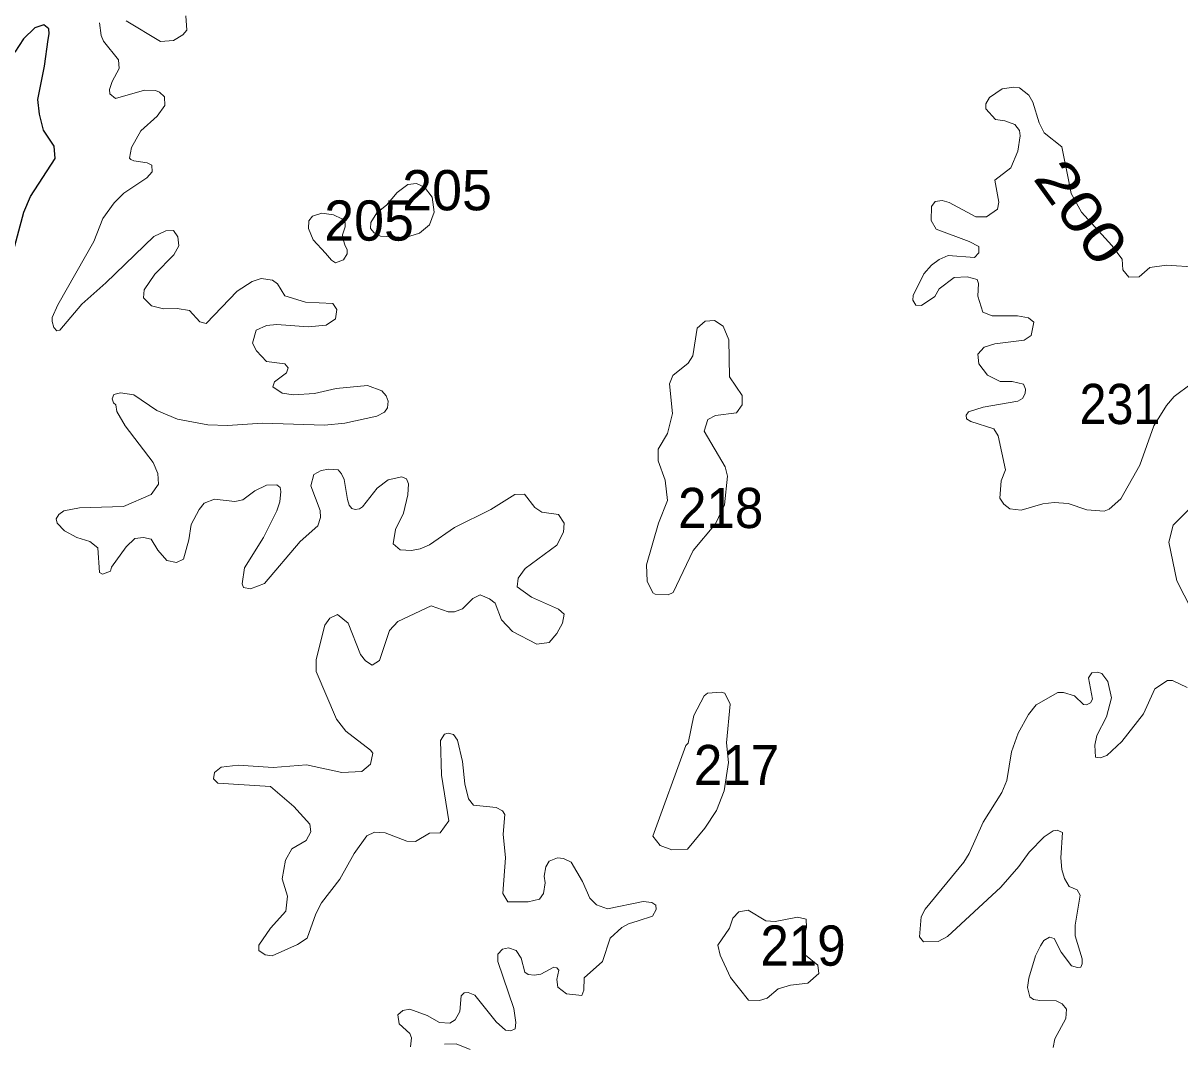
# Model space of a CAD drawing. Extents: x 499.9 to 555.3, y 9281.5 to 9336.8.
# Drawn here: x 519.482 to 524.084, y 9285.944 to 9290.005 of the extents above; entities that cross this region are included whole.
import ezdxf
from ezdxf.enums import TextEntityAlignment as Align

# ---------------------------------------------------------------- set-up
doc = ezdxf.new("R2010")
doc.units = 0
doc.header["$LTSCALE"] = 0.064
doc.layers.add('1', color=7, linetype='Continuous', lineweight=25)
doc.layers.add('2', color=7, linetype='Continuous', lineweight=13)
doc.layers.add('21', color=7, linetype='Continuous')
doc.layers.add('61', color=7, linetype='Continuous')

msp = doc.modelspace()

# ---------------------------------------------------------------- linework, layer by layer
at = {"layer": '1'}
msp.add_lwpolyline([(519.4345, 9289.0652), (519.4846, 9289.2533), (519.511, 9289.3159), (519.6101, 9289.4669), (519.6051, 9289.5158), (519.5627, 9289.5797), (519.547, 9289.6426), (519.5409, 9289.702), (519.5676, 9289.8343), (519.5815, 9289.9399), (519.5862, 9289.963), (519.5842, 9289.9829), (519.5642, 9289.9985), (519.5294, 9289.986), (519.4843, 9289.9425), (519.4495, 9289.89)], dxfattribs=at)
at = {"layer": '2'}
for points in [[(519.7859, 9290.0068), (519.7924, 9289.9564), (519.8015, 9289.9339), (519.8619, 9289.8597), (519.8648, 9289.8242), (519.836, 9289.773), (519.8256, 9289.7412), (519.8266, 9289.7242), (519.8493, 9289.705), (519.9653, 9289.739), (520.0083, 9289.7378), (520.0248, 9289.731), (520.0445, 9289.7119), (520.0463, 9289.6775), (520.0158, 9289.6356), (519.9507, 9289.5766), (519.9128, 9289.5107), (519.906, 9289.4684), (519.9109, 9289.4625), (519.9225, 9289.4571), (519.9759, 9289.4499), (519.9938, 9289.4406), (519.9951, 9289.4143), (519.975, 9289.3898), (519.8829, 9289.3291), (519.8445, 9289.2907)], [(520.129, 9290.0339), (520.134, 9289.9775), (520.1175, 9289.9588), (520.0805, 9289.9357), (520.0284, 9289.9318), (519.8921, 9290.0148)], [(523.8546, 9289.066), (523.8141, 9289.1212), (523.6927, 9289.2536), (523.6522, 9289.3272), (523.643, 9289.375), (523.615, 9289.5129), (523.5443, 9289.5688), (523.5253, 9289.6088), (523.4999, 9289.6908), (523.4832, 9289.7182), (523.4463, 9289.7477), (523.4232, 9289.7506), (523.3778, 9289.7442), (523.3274, 9289.7097), (523.3125, 9289.6847), (523.3122, 9289.6643), (523.3509, 9289.622), (523.3882, 9289.6171), (523.4276, 9289.6015), (523.4458, 9289.5776), (523.4492, 9289.5572), (523.4398, 9289.4961), (523.4117, 9289.4303), (523.3477, 9289.3806), (523.3645, 9289.2936), (523.3587, 9289.2651), (523.3157, 9289.2353), (523.2724, 9289.2351), (523.1668, 9289.2919), (523.139, 9289.2998), (523.1107, 9289.2952), (523.0962, 9289.2762), (523.0944, 9289.2199), (523.1144, 9289.185), (523.2457, 9289.1363), (523.2843, 9289.1164), (523.2848, 9289.0913), (523.2671, 9289.0729), (523.1623, 9289.0803), (523.1269, 9289.065), (523.0961, 9289.0424), (523.0655, 9289.0084), (523.023, 9288.9215), (523.0215, 9288.9025), (523.0343, 9288.8832), (523.056, 9288.882), (523.1099, 9288.9181), (523.1269, 9288.9488), (523.1863, 9288.9928), (523.2377, 9288.9961), (523.278, 9288.9854), (523.2837, 9288.97), (523.2809, 9288.9192), (523.3006, 9288.856), (523.338, 9288.8406), (523.4391, 9288.8403), (523.4826, 9288.8326), (523.5031, 9288.8155), (523.4928, 9288.7621), (523.4651, 9288.7441), (523.3483, 9288.729), (523.3058, 9288.7164), (523.2809, 9288.6884), (523.2844, 9288.6503), (523.3196, 9288.6045), (523.37, 9288.5795), (523.4167, 9288.5793), (523.4623, 9288.5685), (523.4699, 9288.5493), (523.4689, 9288.5318), (523.4584, 9288.5124), (523.4393, 9288.5012), (523.3022, 9288.4772), (523.2439, 9288.4587), (523.2346, 9288.4459), (523.235, 9288.4316), (523.2524, 9288.4209), (523.3441, 9288.3914), (523.3614, 9288.3634), (523.3901, 9288.2279), (523.3729, 9288.1838), (523.3686, 9288.1148), (523.3837, 9288.0913), (523.4077, 9288.0728), (523.4534, 9288.0671), (523.5393, 9288.0924), (523.5849, 9288.0985), (523.6398, 9288.0939), (523.7144, 9288.0684), (523.7837, 9288.0637), (523.8033, 9288.0722), (523.8499, 9288.1125), (523.9252, 9288.2468), (523.981, 9288.4031), (524.0307, 9288.4837)], [(519.8445, 9289.2907), (519.7988, 9289.2276), (519.7631, 9289.136), (519.6198, 9288.8842), (519.5983, 9288.8347), (519.5979, 9288.8179)], [(519.5979, 9288.8179), (519.6047, 9288.7939), (519.6168, 9288.7808), (519.6285, 9288.7842), (519.7151, 9288.8874), (519.811, 9288.9724), (520.0021, 9289.1569), (520.0495, 9289.1793), (520.0807, 9289.1808), (520.0975, 9289.1546), (520.1021, 9289.1196), (520.0812, 9289.0829), (520.0061, 9289.0062), (519.9639, 9288.9446), (519.9614, 9288.913), (519.9926, 9288.8803), (520.0403, 9288.8693), (520.0952, 9288.8704), (520.1444, 9288.8626), (520.1846, 9288.8172), (520.2104, 9288.8107), (520.3332, 9288.9389), (520.3933, 9288.9779), (520.4294, 9288.9898), (520.4743, 9288.9823), (520.4948, 9288.9676), (520.523, 9288.9198), (520.6061, 9288.8947), (520.7143, 9288.8895), (520.7306, 9288.8665), (520.7251, 9288.8294), (520.688, 9288.8039), (520.6157, 9288.7974), (520.4922, 9288.8069), (520.451, 9288.802), (520.4094, 9288.7838), (520.3951, 9288.7324), (520.4102, 9288.7021), (520.4505, 9288.6595), (520.5232, 9288.6493), (520.5363, 9288.6333), (520.5298, 9288.6139), (520.4819, 9288.5781), (520.4755, 9288.5582), (520.5131, 9288.5338), (520.5577, 9288.5269), (520.6411, 9288.5315), (520.7271, 9288.5521), (520.8519, 9288.5632), (520.909, 9288.5423), (520.9263, 9288.5225), (520.9346, 9288.5014), (520.9324, 9288.4754), (520.9194, 9288.457), (520.8894, 9288.4423), (520.7627, 9288.4134), (520.6814, 9288.4059), (520.4343, 9288.4138), (520.2958, 9288.4044), (520.2167, 9288.4077), (520.0962, 9288.4293), (520.014, 9288.4644), (519.9224, 9288.5266), (519.8692, 9288.5345), (519.8424, 9288.5275), (519.8369, 9288.5111), (519.8413, 9288.4942), (519.8504, 9288.4868), (519.8551, 9288.4606), (519.8886, 9288.4034), (519.9991, 9288.2572), (520.0178, 9288.2132), (520.0205, 9288.1713), (519.9916, 9288.1301), (519.8811, 9288.0829), (519.706, 9288.0764), (519.6446, 9288.0653), (519.6248, 9288.0501), (519.6134, 9288.0334), (519.6173, 9288.0156), (519.6472, 9287.9857), (519.6965, 9287.9587), (519.7473, 9287.9426), (519.78, 9287.9176), (519.7859, 9287.8194), (519.798, 9287.813), (519.8298, 9287.8252), (519.8339, 9287.8411), (519.892, 9287.9216), (519.9272, 9287.9555), (519.9606, 9287.9585), (519.9917, 9287.9522), (520.0184, 9287.9087), (520.0536, 9287.8675), (520.0918, 9287.8588)], [(524.1597, 9288.8179), (524.1656, 9288.8528), (524.1819, 9288.8796), (524.2083, 9288.9708), (524.1914, 9289.0205), (524.1526, 9289.0347), (524.0319, 9289.0424), (523.9652, 9289.0327), (523.9219, 9288.9966), (523.8812, 9288.9944), (523.8577, 9289.0235), (523.8546, 9289.066)], [(524.0307, 9288.4837), (524.0622, 9288.5203), (524.1299, 9288.5709), (524.1527, 9288.6048), (524.1703, 9288.6575), (524.1597, 9288.8179)], [(520.2028, 9288.0952), (520.244, 9288.1112), (520.3251, 9288.1021), (520.3557, 9288.1091), (520.4041, 9288.1443), (520.4502, 9288.1667), (520.4912, 9288.1684), (520.5043, 9288.1575), (520.5074, 9288.1418), (520.5032, 9288.1003), (520.4922, 9288.0652), (520.4385, 9287.9594), (520.3635, 9287.8376), (520.353, 9287.775), (520.3594, 9287.7597), (520.3872, 9287.7552), (520.4427, 9287.7756), (520.5846, 9287.9424), (520.6543, 9288.0049), (520.6659, 9288.0386), (520.6638, 9288.0668), (520.6262, 9288.1646), (520.6386, 9288.2094), (520.6681, 9288.226), (520.698, 9288.2303), (520.7351, 9288.2276), (520.7487, 9288.2124), (520.7597, 9288.1901), (520.7725, 9288.1097), (520.7794, 9288.0874), (520.7897, 9288.0747), (520.8031, 9288.0707), (520.82, 9288.0735), (520.8323, 9288.0809), (520.8908, 9288.1548), (520.9348, 9288.1881), (520.9892, 9288.1999), (521.007, 9288.1919), (521.0153, 9288.1721), (521.0122, 9288.1282), (520.9955, 9288.0552), (520.9637, 9287.9911), (520.9545, 9287.9343), (520.9827, 9287.9095), (521.027, 9287.9077), (521.0621, 9287.9135), (521.0989, 9287.9301), (521.1982, 9287.9983), (521.3428, 9288.0704), (521.4384, 9288.1305), (521.4773, 9288.1317), (521.5186, 9288.0785), (521.5459, 9288.0591), (521.612, 9288.0509), (521.6349, 9288.0163), (521.6318, 9287.9796), (521.6059, 9287.9288), (521.4791, 9287.8359), (521.4513, 9287.7971), (521.4476, 9287.7621), (521.5053, 9287.7211), (521.6119, 9287.674), (521.6345, 9287.6544), (521.6285, 9287.618), (521.6062, 9287.5767), (521.575, 9287.5408), (521.5261, 9287.5342), (521.4289, 9287.5843), (521.3849, 9287.6315), (521.3605, 9287.6979), (521.3379, 9287.7147), (521.3002, 9287.7305), (521.2717, 9287.7162), (521.2306, 9287.6755), (521.1986, 9287.6636), (521.1735, 9287.6628), (521.1059, 9287.6875), (520.973, 9287.6252), (520.9394, 9287.5885), (520.8998, 9287.4692), (520.8711, 9287.4516), (520.8446, 9287.4681), (520.825, 9287.4939), (520.7756, 9287.6187), (520.7326, 9287.6532), (520.7025, 9287.6385), (520.6827, 9287.6098), (520.6486, 9287.4734), (520.6486, 9287.4263), (520.7295, 9287.2361), (520.7667, 9287.1879), (520.8645, 9287.1131), (520.8731, 9287.1009), (520.864, 9287.0574), (520.8295, 9287.0278)], [(520.0918, 9287.8588), (520.1203, 9287.8725), (520.1421, 9287.9491), (520.1505, 9288.0102), (520.1824, 9288.0706), (520.2028, 9288.0952)], [(524.1301, 9287.6728), (524.072, 9287.786), (524.04, 9287.9403), (524.0577, 9288.0078), (524.1374, 9288.0882)], [(523.665, 9287.3285), (523.7009, 9287.2946), (523.7126, 9287.2928), (523.7292, 9287.3014), (523.7371, 9287.3158), (523.7205, 9287.4004), (523.7338, 9287.4201), (523.7574, 9287.4233), (523.7734, 9287.418), (523.7981, 9287.3866), (523.812, 9287.3213), (523.793, 9287.2457), (523.7541, 9287.1709), (523.7458, 9287.1327), (523.7492, 9287.0852), (523.7668, 9287.0818), (523.7937, 9287.0911), (523.8537, 9287.1469), (523.9392, 9287.2577), (523.9843, 9287.357), (524.0358, 9287.3903), (524.0556, 9287.3898), (524.113, 9287.3625)], [(523.4408, 9287.1802), (523.4819, 9287.2552), (523.5131, 9287.2932), (523.5992, 9287.3424), (523.6211, 9287.3427), (523.665, 9287.3285)], [(520.2696, 9287.0448), (520.2431, 9287.0242), (520.2395, 9286.9989), (520.2563, 9286.9821), (520.4667, 9286.9683), (520.559, 9286.889), (520.6225, 9286.8189), (520.6271, 9286.7873), (520.6077, 9286.7538), (520.5514, 9286.7202), (520.5255, 9286.675), (520.5131, 9286.6011), (520.5335, 9286.5317), (520.5276, 9286.4728), (520.4669, 9286.4052), (520.4195, 9286.3374), (520.4195, 9286.3163), (520.4453, 9286.2985), (520.4729, 9286.2945), (520.5743, 9286.3398), (520.6124, 9286.3651), (520.6464, 9286.4618), (520.6696, 9286.5054), (520.7421, 9286.5994), (520.7999, 9286.702), (520.8495, 9286.7716), (520.8807, 9286.7869), (520.9226, 9286.784), (521.0083, 9286.7508), (521.0437, 9286.7492), (521.0987, 9286.7822), (521.1414, 9286.7845), (521.1764, 9286.8319), (521.1465, 9287.0132), (521.1422, 9287.1507), (521.1588, 9287.1763), (521.1728, 9287.1801), (521.194, 9287.1752), (521.2105, 9287.153), (521.2307, 9287.0673), (521.2402, 9286.979), (521.2536, 9286.9188), (521.2744, 9286.8939), (521.3643, 9286.8841), (521.3897, 9286.8713), (521.399, 9286.8562), (521.3916, 9286.779), (521.4009, 9286.6846), (521.3901, 9286.543), (521.4106, 9286.5091), (521.4918, 9286.5088), (521.536, 9286.5202), (521.5521, 9286.5421), (521.5592, 9286.5855), (521.5557, 9286.6114), (521.5625, 9286.6485), (521.5748, 9286.6707), (521.6078, 9286.6848), (521.6317, 9286.6822), (521.6622, 9286.6671), (521.7082, 9286.5898), (521.7374, 9286.5241), (521.7632, 9286.4973), (521.807, 9286.4819), (521.9493, 9286.5102), (521.983, 9286.5071), (521.999, 9286.4956), (522.0009, 9286.4788), (521.9868, 9286.453), (521.929, 9286.4343), (521.8902, 9286.4213), (521.8643, 9286.4067), (521.8183, 9286.3653), (521.7875, 9286.2717), (521.715, 9286.2066), (521.713, 9286.1577), (521.7056, 9286.1366), (521.6446, 9286.1428), (521.6097, 9286.1693), (521.6062, 9286.2003), (521.6132, 9286.2379), (521.6056, 9286.2469), (521.5932, 9286.2491), (521.5421, 9286.2216), (521.5173, 9286.2177), (521.4919, 9286.2208), (521.4785, 9286.23), (521.4632, 9286.285), (521.4443, 9286.3153), (521.4137, 9286.3264), (521.3889, 9286.3213), (521.3712, 9286.3016), (521.371, 9286.2715), (521.4341, 9286.0845), (521.4423, 9286.0297)], [(523.5799, 9285.9302), (523.5867, 9285.9639), (523.6306, 9286.0456), (523.6334, 9286.0823), (523.6157, 9286.1039), (523.5925, 9286.1151), (523.5267, 9286.1172), (523.502, 9286.1204), (523.488, 9286.1318), (523.4783, 9286.169), (523.4829, 9286.2052), (523.5102, 9286.2945), (523.5302, 9286.3345), (523.5433, 9286.3561), (523.5661, 9286.3694), (523.5837, 9286.3641), (523.6122, 9286.3091), (523.6528, 9286.2547), (523.6768, 9286.2483), (523.6909, 9286.2497), (523.6957, 9286.263), (523.6955, 9286.2827), (523.6675, 9286.3742), (523.6677, 9286.4166), (523.6877, 9286.5356), (523.676, 9286.5572), (523.6435, 9286.5706), (523.6252, 9286.6021), (523.6142, 9286.6378), (523.6102, 9286.684), (523.6176, 9286.7852), (523.5957, 9286.7948), (523.5797, 9286.7921), (523.5442, 9286.7674), (523.4851, 9286.7066), (523.4435, 9286.6493), (523.3719, 9286.5681), (523.1597, 9286.3719), (523.1222, 9286.3516), (523.0644, 9286.3499), (523.0486, 9286.3704), (523.0547, 9286.4503), (523.0707, 9286.48), (523.2244, 9286.6677), (523.2456, 9286.7013), (523.3017, 9286.8261), (523.3764, 9286.9439), (523.3956, 9286.9926), (523.4146, 9287.1063), (523.4408, 9287.1802)], [(520.8295, 9287.0278), (520.7501, 9287.0244), (520.61, 9287.0546), (520.4771, 9287.0435), (520.3382, 9287.0529), (520.2696, 9287.0448)], [(521.2789, 9286.1386), (521.2533, 9286.1491), (521.2374, 9286.147), (521.2245, 9286.1353), (521.2203, 9286.0729), (521.2017, 9286.0393), (521.1804, 9286.027), (521.1385, 9286.0299), (521.0898, 9286.0569), (521.0214, 9286.0817), (520.9928, 9286.0773), (520.9734, 9286.0601), (520.978, 9286.0234), (521.0211, 9285.9853), (521.027, 9285.968), (521.0239, 9285.9325)], [(521.4423, 9286.0297), (521.4398, 9286.0042), (521.4224, 9285.996), (521.4009, 9285.9982), (521.3639, 9286.0319), (521.2789, 9286.1386)], [(521.1584, 9285.9436), (521.2052, 9285.945), (521.261, 9285.922)]]:
    msp.add_lwpolyline(points, dxfattribs=at)
for points in [[(520.9278, 9289.2815), (520.9703, 9289.3318), (521.0124, 9289.3629), (521.0474, 9289.3672), (521.0793, 9289.3523), (521.1096, 9289.3124), (521.1174, 9289.2528), (521.0994, 9289.2028), (521.0593, 9289.1696), (521.0035, 9289.1525), (520.9038, 9289.1572), (520.8789, 9289.171), (520.8641, 9289.1881), (520.8657, 9289.2128), (520.889, 9289.2504)], [(520.6858, 9289.0906), (520.6355, 9289.1433), (520.6173, 9289.1879), (520.6192, 9289.2186), (520.6339, 9289.2371), (520.6711, 9289.2495), (520.7174, 9289.243), (520.7499, 9289.2267), (520.7629, 9289.2105), (520.7638, 9289.1951), (520.7524, 9289.1634), (520.7556, 9289.145), (520.7629, 9289.1187), (520.7719, 9289.1049), (520.7711, 9289.0878), (520.7564, 9289.0634), (520.7255, 9289.0519), (520.7085, 9289.0626)], [(521.9647, 9287.7858), (521.9627, 9287.8503), (522.0102, 9288.0155), (522.0458, 9288.1063), (522.0361, 9288.1871), (522.0093, 9288.2635), (522.009, 9288.3102), (522.0458, 9288.3732), (522.0657, 9288.4521), (522.0539, 9288.5704), (522.0666, 9288.603), (522.1277, 9288.6522), (522.1469, 9288.6821), (522.1641, 9288.7914), (522.1955, 9288.8193), (522.2326, 9288.8226), (522.267, 9288.7998), (522.2901, 9288.746), (522.2924, 9288.5978), (522.3432, 9288.5234), (522.3427, 9288.4865), (522.3205, 9288.4555), (522.237, 9288.4443), (522.2062, 9288.4289), (522.1923, 9288.382), (522.2751, 9288.2406), (522.2843, 9288.2029), (522.2732, 9288.0892), (522.2366, 9288.0128), (522.1481, 9287.9076), (522.0687, 9287.7403), (522.0491, 9287.7311), (521.9963, 9287.7334), (521.9875, 9287.7391)], [(521.9874, 9286.7707), (522.1183, 9287.1314), (522.1284, 9287.1413), (522.1506, 9287.2512), (522.1915, 9287.3289), (522.2056, 9287.3394), (522.2589, 9287.3441), (522.2742, 9287.3395), (522.2953, 9287.2964), (522.2813, 9287.1423), (522.289, 9287.0634), (522.272, 9286.9512), (522.241, 9286.8725), (522.1947, 9286.803), (522.1259, 9286.7188), (522.0633, 9286.7157), (522.0166, 9286.7338)], [(522.3684, 9286.1183), (522.2964, 9286.2084), (522.2551, 9286.2969), (522.2462, 9286.3366), (522.2932, 9286.4046), (522.3056, 9286.444), (522.3291, 9286.4701), (522.3671, 9286.4765), (522.4372, 9286.4337), (522.4739, 9286.431), (522.5631, 9286.4481), (522.5971, 9286.4403), (522.5995, 9286.4067), (522.5867, 9286.3662), (522.5841, 9286.3273), (522.5955, 9286.2967), (522.6437, 9286.2571), (522.6482, 9286.2242), (522.6042, 9286.1859), (522.5351, 9286.1774), (522.4856, 9286.1634), (522.4424, 9286.1257), (522.4114, 9286.1163)]]:
    msp.add_lwpolyline(points, close=True, dxfattribs=at)

# ---------------------------------------------------------------- texts
at = {"layer": '21'}
for p in [(520.9903, 9289.2607), (520.68, 9289.14)]:
    msp.add_text('205', height=0.16, dxfattribs=at).set_placement(p)
for s, width, p in [('231', 0.9, (523.6853, 9288.4102)), ('218', 0.95, (522.0878, 9287.9965)), ('217', 0.95, (522.151, 9286.9736)), ('219', 0.95, (522.4154, 9286.2554))]:
    msp.add_text(s, height=0.16, dxfattribs=dict(at, width=width)).set_placement(p)
at = {"layer": '61', "width": 1.25}
msp.add_text('200', height=0.16, rotation=305.838, dxfattribs=at).set_placement((523.6276, 9289.2072), align=Align.CENTER)

doc.saveas('drawing.dxf')
